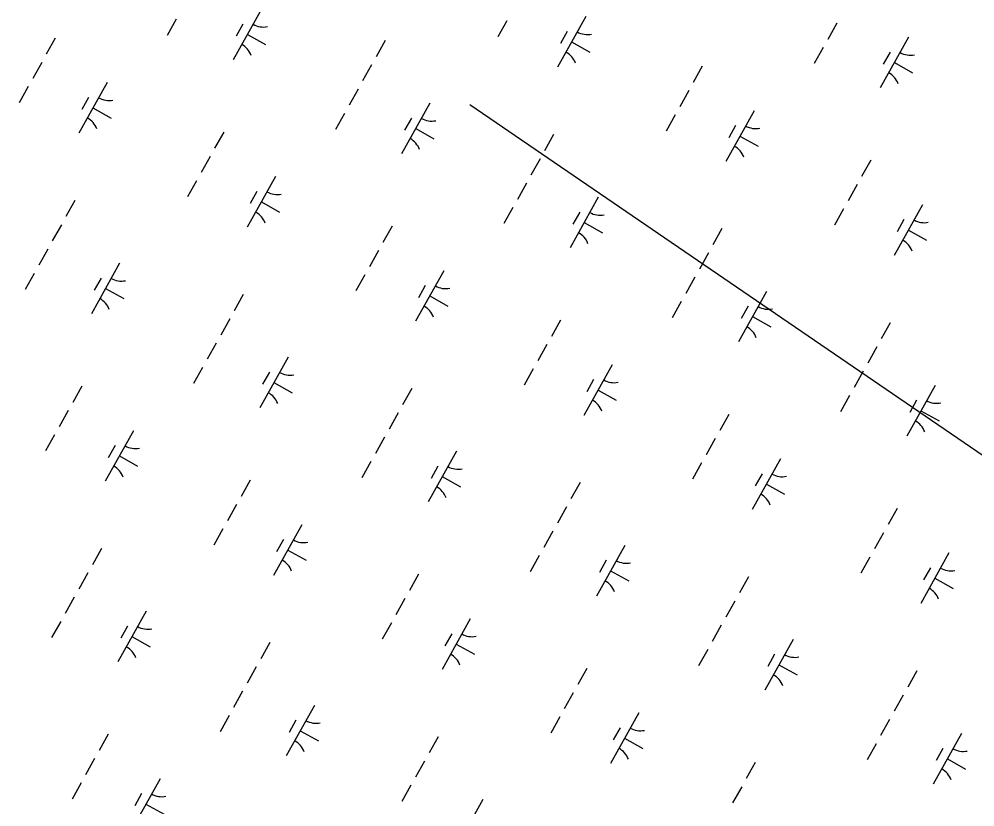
# Model space of a CAD drawing. Extents: x 3923531 to 3943530, y 207391 to 229799.
# Drawn here: x 3933402 to 3934226, y 221743 to 222422 of the extents above; entities that cross this region are included whole.
import ezdxf

# ---------------------------------------------------------------- set-up
doc = ezdxf.new("R2010")
doc.units = 0
doc.layers.add('V-UTIL-LINE', color=7, linetype='Continuous')
doc.layers.add('V-WETL-SWMP', color=7, linetype='Continuous')

msp = doc.modelspace()

# ---------------------------------------------------------------- linework, layer by layer
at = {"layer": 'V-UTIL-LINE'}
msp.add_line((3933790.65, 222348.75), (3937515.29, 219801.86), dxfattribs=at)
at = {"layer": 'V-WETL-SWMP'}
for p, q in [((3933611.08, 222430.95), (3933586.7, 222387.3)), ((3933537.42, 222422.19), (3933529.62, 222408.22)), ((3933890.7, 222424.48), (3933866.32, 222380.83)), ((3933595.08, 222418.13), (3933589.23, 222407.65)), ((3933822.62, 222420.94), (3933814.81, 222406.97)), ((3934107.16, 222418.85), (3934099.36, 222404.89)), ((3933433.21, 222406.01), (3933425.4, 222392.04)), ((3933598.89, 222409.13), (3933614.61, 222400.35)), ((3933874.7, 222411.65), (3933868.85, 222401.18)), ((3934169.12, 222406.67), (3934144.73, 222363.02)), ((3933717.75, 222403.92), (3933709.95, 222389.95)), ((3933878.51, 222402.65), (3933894.23, 222393.87)), ((3934095.45, 222397.9), (3934087.65, 222383.93)), ((3934153.12, 222393.84), (3934147.26, 222383.37)), ((3933421.5, 222385.06), (3933413.7, 222371.09)), ((3933706.04, 222382.97), (3933698.24, 222369)), ((3933991.24, 222381.72), (3933983.44, 222367.75)), ((3934156.93, 222384.84), (3934172.64, 222376.06)), ((3933409.8, 222364.1), (3933401.99, 222350.14)), ((3933477.88, 222367.64), (3933453.5, 222323.99)), ((3933694.34, 222362.02), (3933686.54, 222348.05)), ((3933979.53, 222360.77), (3933971.73, 222346.8)), ((3933461.88, 222354.82), (3933456.03, 222344.34)), ((3933756.3, 222349.83), (3933731.91, 222306.18)), ((3933465.69, 222345.82), (3933481.41, 222337.04)), ((3933682.63, 222341.07), (3933674.83, 222327.1)), ((3933967.83, 222339.82), (3933960.03, 222325.85)), ((3934035.92, 222343.35), (3934011.53, 222299.7)), ((3933740.3, 222337.01), (3933734.44, 222326.53)), ((3934019.92, 222330.53), (3934014.06, 222320.05)), ((3933578.42, 222324.88), (3933570.62, 222310.92)), ((3933744.11, 222328.01), (3933759.82, 222319.23)), ((3933862.96, 222322.8), (3933855.16, 222308.83)), ((3934023.73, 222321.53), (3934039.44, 222312.75)), ((3933566.71, 222303.93), (3933558.91, 222289.96)), ((3933851.26, 222301.85), (3933843.45, 222287.88)), ((3934136.45, 222300.6), (3934128.65, 222286.63)), ((3933555.01, 222282.98), (3933547.21, 222269.01)), ((3933623.1, 222286.52), (3933598.71, 222242.87)), ((3933607.1, 222273.69), (3933601.24, 222263.22)), ((3933839.55, 222280.89), (3933831.75, 222266.93)), ((3934124.75, 222279.64), (3934116.94, 222265.68)), ((3933450.14, 222265.96), (3933442.34, 222251.99)), ((3933610.91, 222264.69), (3933626.62, 222255.91)), ((3933901.51, 222268.71), (3933877.13, 222225.06)), ((3933827.85, 222259.94), (3933820.04, 222245.97)), ((3934113.04, 222258.69), (3934105.24, 222244.72)), ((3934181.13, 222262.23), (3934156.75, 222218.58)), ((3933885.51, 222255.88), (3933879.66, 222245.41)), ((3934165.13, 222249.4), (3934159.28, 222238.93)), ((3933438.44, 222245.01), (3933430.63, 222231.04)), ((3933723.63, 222243.76), (3933715.83, 222229.79)), ((3933889.32, 222246.88), (3933905.03, 222238.1)), ((3934008.18, 222241.67), (3934000.37, 222227.71)), ((3934168.94, 222240.4), (3934184.65, 222231.63)), ((3933426.73, 222224.06), (3933418.93, 222210.09)), ((3933711.93, 222222.81), (3933704.13, 222208.84)), ((3933996.47, 222220.72), (3933988.67, 222206.75)), ((3933488.69, 222211.87), (3933464.31, 222168.22)), ((3933415.03, 222203.11), (3933407.22, 222189.14)), ((3933472.69, 222199.05), (3933466.84, 222188.57)), ((3933700.22, 222201.86), (3933692.42, 222187.89)), ((3933768.31, 222205.39), (3933743.93, 222161.74)), ((3933984.77, 222199.77), (3933976.96, 222185.8)), ((3933752.31, 222192.57), (3933746.46, 222182.09)), ((3933476.5, 222190.05), (3933492.21, 222181.27)), ((3933595.36, 222184.84), (3933587.55, 222170.87)), ((3933756.12, 222183.57), (3933771.83, 222174.79)), ((3934046.73, 222187.58), (3934022.34, 222143.93)), ((3933973.06, 222178.82), (3933965.26, 222164.85)), ((3934030.72, 222174.76), (3934024.87, 222164.28)), ((3934034.53, 222165.76), (3934050.25, 222156.98)), ((3933583.65, 222163.89), (3933575.85, 222149.92)), ((3933868.85, 222162.64), (3933861.04, 222148.67)), ((3934153.39, 222160.55), (3934145.59, 222146.58)), ((3933571.95, 222142.93), (3933564.14, 222128.97)), ((3933857.14, 222141.68), (3933849.34, 222127.71)), ((3934141.68, 222139.6), (3934133.88, 222125.63)), ((3933633.91, 222130.75), (3933609.52, 222087.1)), ((3933560.24, 222121.98), (3933552.44, 222108.01)), ((3933617.9, 222117.92), (3933612.05, 222107.45)), ((3933845.44, 222120.73), (3933837.63, 222106.76)), ((3933913.53, 222124.27), (3933889.14, 222080.62)), ((3934129.98, 222118.65), (3934122.18, 222104.68)), ((3933621.71, 222108.92), (3933637.43, 222100.14)), ((3933897.52, 222111.44), (3933891.67, 222100.97)), ((3933456.03, 222105.8), (3933448.22, 222091.83)), ((3933740.57, 222103.71), (3933732.77, 222089.75)), ((3933901.33, 222102.44), (3933917.05, 222093.66)), ((3934191.94, 222106.46), (3934167.55, 222062.81)), ((3934118.27, 222097.69), (3934110.47, 222083.73)), ((3934175.94, 222093.63), (3934170.09, 222083.16)), ((3933444.32, 222084.85), (3933436.52, 222070.88)), ((3934179.75, 222084.63), (3934195.46, 222075.85)), ((3933728.87, 222082.76), (3933721.06, 222068.79)), ((3934014.06, 222081.51), (3934006.26, 222067.54)), ((3933500.71, 222067.43), (3933476.32, 222023.78)), ((3933432.62, 222063.89), (3933424.81, 222049.93)), ((3933717.16, 222061.81), (3933709.36, 222047.84)), ((3934002.36, 222060.56), (3933994.55, 222046.59)), ((3933484.7, 222054.61), (3933478.85, 222044.13)), ((3933488.51, 222045.61), (3933504.23, 222036.83)), ((3933779.12, 222049.62), (3933754.73, 222005.97)), ((3934058.74, 222043.14), (3934034.35, 221999.49)), ((3933705.46, 222040.86), (3933697.65, 222026.89)), ((3933763.12, 222036.8), (3933757.27, 222026.32)), ((3933990.65, 222039.61), (3933982.85, 222025.64)), ((3933766.93, 222027.8), (3933782.64, 222019.02)), ((3934042.74, 222030.32), (3934036.88, 222019.84)), ((3933601.24, 222024.67), (3933593.44, 222010.71)), ((3933885.78, 222022.59), (3933877.98, 222008.62)), ((3934046.55, 222021.32), (3934062.26, 222012.54)), ((3933589.54, 222003.72), (3933581.73, 221989.75)), ((3933874.08, 222001.64), (3933866.28, 221987.67)), ((3934159.27, 222000.39), (3934151.47, 221986.42)), ((3933645.92, 221986.31), (3933621.53, 221942.66)), ((3933577.83, 221982.77), (3933570.03, 221968.8)), ((3933862.37, 221980.69), (3933854.57, 221966.72)), ((3934147.57, 221979.43), (3934139.77, 221965.47)), ((3933629.92, 221973.48), (3933624.06, 221963.01)), ((3933924.33, 221968.5), (3933899.95, 221924.85)), ((3933472.96, 221965.75), (3933465.16, 221951.79)), ((3933633.73, 221964.48), (3933649.44, 221955.7)), ((3933850.67, 221959.73), (3933842.87, 221945.77)), ((3934203.95, 221962.02), (3934179.57, 221918.37)), ((3933908.33, 221955.67), (3933902.48, 221945.2)), ((3934135.86, 221958.48), (3934128.06, 221944.51)), ((3933461.26, 221944.8), (3933453.46, 221930.83)), ((3933746.45, 221943.55), (3933738.65, 221929.58)), ((3933912.14, 221946.67), (3933927.85, 221937.89)), ((3934187.95, 221949.2), (3934182.1, 221938.72)), ((3934031, 221941.47), (3934023.19, 221927.5)), ((3934191.76, 221940.2), (3934207.47, 221931.42)), ((3933449.55, 221923.85), (3933441.75, 221909.88)), ((3933734.75, 221922.6), (3933726.95, 221908.63)), ((3934019.29, 221920.51), (3934011.49, 221906.55)), ((3933511.51, 221911.66), (3933487.13, 221868.01)), ((3933437.85, 221902.9), (3933430.05, 221888.93)), ((3933791.13, 221905.18), (3933766.75, 221861.53)), ((3933495.51, 221898.84), (3933489.66, 221888.36)), ((3933723.04, 221901.65), (3933715.24, 221887.68)), ((3934007.59, 221899.56), (3933999.78, 221885.59)), ((3933499.32, 221889.84), (3933515.04, 221881.06)), ((3933775.13, 221892.36), (3933769.28, 221881.88)), ((3934069.55, 221887.37), (3934045.16, 221843.72)), ((3933618.18, 221884.63), (3933610.37, 221870.66)), ((3933778.94, 221883.36), (3933794.65, 221874.58)), ((3933995.88, 221878.61), (3933988.08, 221864.64)), ((3934053.55, 221874.55), (3934047.69, 221864.07)), ((3933606.47, 221863.68), (3933598.67, 221849.71)), ((3933891.67, 221862.43), (3933883.87, 221848.46)), ((3934057.35, 221865.55), (3934073.07, 221856.77)), ((3934176.21, 221860.34), (3934168.41, 221846.37)), ((3933594.77, 221842.73), (3933586.96, 221828.76)), ((3933879.96, 221841.47), (3933872.16, 221827.51)), ((3934164.51, 221839.39), (3934156.7, 221825.42)), ((3933656.73, 221830.54), (3933632.34, 221786.89)), ((3933583.06, 221821.77), (3933575.26, 221807.81)), ((3933868.26, 221820.52), (3933860.46, 221806.55)), ((3933936.35, 221824.06), (3933911.96, 221780.41)), ((3933640.73, 221817.71), (3933634.87, 221807.24)), ((3933920.34, 221811.24), (3933914.49, 221800.76)), ((3934152.8, 221818.44), (3934145, 221804.47)), ((3933478.85, 221805.59), (3933471.05, 221791.62)), ((3933644.53, 221808.71), (3933660.25, 221799.93)), ((3933763.39, 221803.51), (3933755.59, 221789.54)), ((3934214.76, 221806.25), (3934190.38, 221762.6)), ((3933924.15, 221802.23), (3933939.87, 221793.46)), ((3934141.1, 221797.49), (3934133.29, 221783.52)), ((3934198.76, 221793.42), (3934192.91, 221782.95)), ((3933467.14, 221784.64), (3933459.34, 221770.67)), ((3933751.69, 221782.55), (3933743.88, 221768.59)), ((3934036.88, 221781.3), (3934029.08, 221767.33)), ((3934202.57, 221784.42), (3934218.28, 221775.65)), ((3933455.44, 221763.69), (3933447.64, 221749.72)), ((3933523.53, 221767.22), (3933499.14, 221723.57)), ((3933507.52, 221754.4), (3933501.67, 221743.92)), ((3933739.98, 221761.6), (3933732.18, 221747.63)), ((3934025.18, 221760.35), (3934017.37, 221746.38)), ((3933511.33, 221745.4), (3933527.05, 221736.62)), ((3933801.94, 221749.41), (3933777.56, 221705.76))]:
    msp.add_line(p, q, dxfattribs=at)
for centre, start, end in [((3933612.57, 222433.13), 240.03808, 281.58174), ((3933892.19, 222426.65), 240.03808, 281.58174), ((3933585.63, 222384.9), 20.03808, 61.58174), ((3933865.25, 222378.42), 20.03808, 61.58174), ((3934170.6, 222408.84), 240.03808, 281.58174), ((3934143.66, 222360.61), 20.03808, 61.58174), ((3933479.37, 222369.81), 240.03808, 281.58174), ((3933452.43, 222321.59), 20.03808, 61.58174), ((3933757.78, 222352), 240.03808, 281.58174), ((3934037.4, 222345.53), 240.03808, 281.58174), ((3933730.84, 222303.78), 20.03808, 61.58174), ((3934010.46, 222297.3), 20.03808, 61.58174), ((3933624.58, 222288.69), 240.03808, 281.58174), ((3933597.64, 222240.46), 20.03808, 61.58174), ((3933903, 222270.88), 240.03808, 281.58174), ((3934182.62, 222264.4), 240.03808, 281.58174), ((3933876.06, 222222.65), 20.03808, 61.58174), ((3934155.67, 222216.17), 20.03808, 61.58174), ((3933490.18, 222214.04), 240.03808, 281.58174), ((3933769.8, 222207.57), 240.03808, 281.58174), ((3933463.24, 222165.82), 20.03808, 61.58174), ((3933742.86, 222159.34), 20.03808, 61.58174), ((3934048.21, 222189.75), 240.03808, 281.58174), ((3934021.27, 222141.53), 20.03808, 61.58174), ((3933635.39, 222132.92), 240.03808, 281.58174), ((3933915.01, 222126.44), 240.03808, 281.58174), ((3933608.45, 222084.69), 20.03808, 61.58174), ((3933888.07, 222078.21), 20.03808, 61.58174), ((3934193.43, 222108.63), 240.03808, 281.58174), ((3934166.48, 222060.4), 20.03808, 61.58174), ((3933502.19, 222069.61), 240.03808, 281.58174), ((3933475.25, 222021.38), 20.03808, 61.58174), ((3933780.61, 222051.79), 240.03808, 281.58174), ((3934060.22, 222045.32), 240.03808, 281.58174), ((3933753.66, 222003.57), 20.03808, 61.58174), ((3934033.28, 221997.09), 20.03808, 61.58174), ((3933647.41, 221988.48), 240.03808, 281.58174), ((3933620.46, 221940.25), 20.03808, 61.58174), ((3933925.82, 221970.67), 240.03808, 281.58174), ((3934205.44, 221964.19), 240.03808, 281.58174), ((3933898.88, 221922.44), 20.03808, 61.58174), ((3934178.5, 221915.97), 20.03808, 61.58174), ((3933513, 221913.83), 240.03808, 281.58174), ((3933792.62, 221907.36), 240.03808, 281.58174), ((3933486.06, 221865.61), 20.03808, 61.58174), ((3933765.68, 221859.13), 20.03808, 61.58174), ((3934071.03, 221889.55), 240.03808, 281.58174), ((3934044.09, 221841.32), 20.03808, 61.58174), ((3933658.21, 221832.71), 240.03808, 281.58174), ((3933937.83, 221826.23), 240.03808, 281.58174), ((3933631.27, 221784.48), 20.03808, 61.58174), ((3933910.89, 221778.01), 20.03808, 61.58174), ((3934216.25, 221808.42), 240.03808, 281.58174), ((3934189.3, 221760.19), 20.03808, 61.58174), ((3933525.01, 221769.4), 240.03808, 281.58174)]:
    msp.add_arc(centre, 17.62, start, end, dxfattribs=at)

doc.saveas('drawing.dxf')
